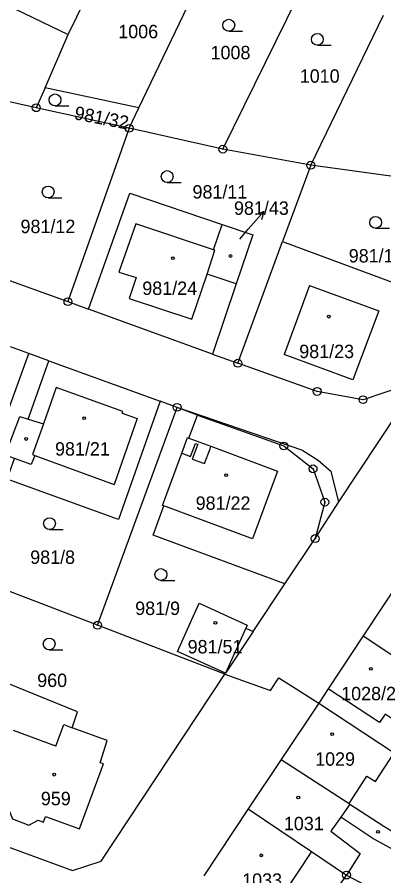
# Model space of a CAD drawing. Extents: x -733394 to -722299, y -1082822 to -1075049.
# Drawn here: x -727679.8 to -727633.3, y -1079471.5 to -1079362.7 of the extents above; entities that cross this region are included whole.
import ezdxf

# ---------------------------------------------------------------- set-up
doc = ezdxf.new("R2010")
doc.units = 0
for name, color, linetype in [('Hranice parcel', 7, 'Continuous'), ('Parcelní čísla', 7, 'Continuous'), ('Pop  PČ popisy', 7, 'Continuous'), ('Vnitřní kresba', 7, 'Continuous'), ('Značky bodu BP', 7, 'Continuous'), ('Značky budov', 7, 'Continuous'), ('Značky kultur', 7, 'Continuous')]:
    doc.layers.add(name, color=color, linetype=linetype)

msp = doc.modelspace()

# ---------------------------------------------------------------- linework, layer by layer
at = {"layer": 'Hranice parcel'}
for p, q in [((-727664.33, -1079374.14), (-727653.91, -1079352.4)), ((-727653.69, -1079379.39), (-727642.86, -1079357.4)), ((-727642.54, -1079381.43), (-727633.29, -1079362.39)), ((-727677.36, -1079374.14), (-727693.75, -1079370.57)), ((-727676.25, -1079371.64), (-727677.36, -1079374.14)), ((-727664.33, -1079374.14), (-727676.25, -1079371.64)), ((-727665.58, -1079376.75), (-727677.36, -1079374.14)), ((-727665.58, -1079376.75), (-727664.33, -1079374.14)), ((-727665.58, -1079376.75), (-727673.34, -1079398.73)), ((-727653.69, -1079379.39), (-727665.58, -1079376.75)), ((-727642.54, -1079381.43), (-727653.69, -1079379.39)), ((-727642.54, -1079381.43), (-727646.11, -1079391.12)), ((-727631.15, -1079382.99), (-727642.54, -1079381.43)), ((-727700.39, -1079388.92), (-727673.34, -1079398.73)), ((-727651.78, -1079406.54), (-727646.11, -1079391.12)), ((-727646.11, -1079391.12), (-727622.81, -1079399.78)), ((-727651.99, -1079396.47), (-727654.99, -1079405.38)), ((-727673.34, -1079398.73), (-727670.72, -1079399.68)), ((-727654.99, -1079405.38), (-727670.72, -1079399.68)), ((-727678.31, -1079405.32), (-727680.65, -1079404.47)), ((-727688.24, -1079432.61), (-727678.31, -1079405.32)), ((-727675.75, -1079406.25), (-727678.31, -1079405.32)), ((-727654.99, -1079405.38), (-727651.78, -1079406.54)), ((-727678.37, -1079413.64), (-727675.75, -1079406.25)), ((-727675.75, -1079406.25), (-727661.64, -1079411.35)), ((-727659.5, -1079412.13), (-727661.64, -1079411.35)), ((-727669.58, -1079439.76), (-727659.5, -1079412.13)), ((-727656.91, -1079413.12), (-727659.5, -1079412.13)), ((-727645.81, -1079434.51), (-727641.97, -1079428.77)), ((-727669.58, -1079439.76), (-727688.24, -1079432.61)), ((-727630.19, -1079432.47), (-727635.87, -1079441.12)), ((-727649.86, -1079440.56), (-727645.81, -1079434.51)), ((-727653.43, -1079445.95), (-727669.58, -1079439.76)), ((-727649.86, -1079440.56), (-727653.36, -1079445.85)), ((-727635.87, -1079441.12), (-727640.35, -1079447.8)), ((-727653.43, -1079445.95), (-727653.36, -1079445.85)), ((-727640.35, -1079447.8), (-727641.52, -1079449.65)), ((-727641.52, -1079449.65), (-727646.3, -1079456.76)), ((-727646.3, -1079456.76), (-727650.5, -1079463.04)), ((-727650.5, -1079463.04), (-727656.12, -1079471.54)), ((-727643.9, -1079480.04), (-727638, -1079471.43)), ((-727638, -1079471.43), (-727630.31, -1079475.47))]:
    msp.add_line(p, q, dxfattribs=at)
for points in [[(-727676.25, -1079371.64), (-727673.3, -1079364.84), (-727668.89, -1079355.78), (-727664.82, -1079347.41)], [(-727670.72, -1079399.68), (-727665.51, -1079384.98), (-727653.79, -1079388.94)], [(-727651.99, -1079396.47), (-727655.7, -1079395.24), (-727654.7, -1079392.22), (-727654.87, -1079392.17), (-727653.79, -1079388.94)], [(-727653.79, -1079388.94), (-727649.89, -1079390.24), (-727651.99, -1079396.47)], [(-727626.35, -1079405.03), (-727630.41, -1079409.3), (-727635.91, -1079411.16), (-727641.73, -1079410.11), (-727651.78, -1079406.54)], [(-727641.97, -1079428.77), (-727638.98, -1079424.11), (-727626.35, -1079405.03)], [(-727661.64, -1079411.35), (-727666.93, -1079426.36), (-727681.05, -1079421.23), (-727680.12, -1079418.6)], [(-727680.12, -1079418.6), (-727681.29, -1079418.18), (-727679.46, -1079413.31), (-727678.37, -1079413.64)], [(-727678.37, -1079413.64), (-727676.45, -1079414.23), (-727677.83, -1079418.13), (-727677.55, -1079418.23), (-727678, -1079419.37), (-727680.12, -1079418.6)], [(-727645.81, -1079434.51), (-727651.33, -1079432.47), (-727662.55, -1079428.33), (-727661.18, -1079424.63), (-727661.34, -1079424.57), (-727658.89, -1079417.94), (-727658.16, -1079415.97), (-727657.99, -1079416.03), (-727656.91, -1079413.12)], [(-727656.91, -1079413.12), (-727645.96, -1079417.03), (-727642.25, -1079419.93), (-727640.75, -1079424.15), (-727641.97, -1079428.77)], [(-727653.36, -1079445.85), (-727659.44, -1079443.09), (-727656.71, -1079436.97), (-727650.59, -1079439.75), (-727650.76, -1079440.13), (-727649.86, -1079440.56)], [(-727635.87, -1079441.12), (-727629.39, -1079445.4), (-727627.47, -1079446.67)], [(-727683.18, -1079467.04), (-727672.77, -1079470.87), (-727669.14, -1079469.67), (-727653.43, -1079445.95)], [(-727653.43, -1079445.95), (-727648.36, -1079447.76), (-727647.66, -1079448.02), (-727646.61, -1079446.43), (-727641.52, -1079449.65)], [(-727683.18, -1079467.04), (-727681.56, -1079462.81), (-727680.89, -1079463.06), (-727680.38, -1079464.32), (-727678.32, -1079465.09), (-727677.1, -1079464.47), (-727676.46, -1079464.71), (-727676.2, -1079464.01), (-727671.89, -1079465.58), (-727668.83, -1079457.32), (-727669.25, -1079457.19), (-727668.36, -1079454.36), (-727672.79, -1079452.75), (-727672.13, -1079450.72), (-727681.2, -1079447.07), (-727687.32, -1079465.52)], [(-727627.47, -1079446.67), (-727630.34, -1079451.01), (-727631.2, -1079452.3), (-727633.12, -1079451.03), (-727633.83, -1079452.11), (-727640.35, -1079447.8)], [(-727641.52, -1079449.65), (-727631.94, -1079455.94), (-727629.52, -1079457.52), (-727622.46, -1079460.84)], [(-727646.3, -1079456.76), (-727637.67, -1079462.38), (-727637.59, -1079462.43), (-727633.27, -1079465.24), (-727629.94, -1079467.28), (-727626.8, -1079468.94)], [(-727650.5, -1079463.04), (-727642.45, -1079468.44), (-727638, -1079471.43)]]:
    msp.add_lwpolyline(points, dxfattribs=at)
at = {"layer": 'Pop  PČ popisy'}
for p, q in [((-727650.46, -1079389.55), (-727648.49, -1079387.29)), ((-727648.49, -1079387.29), (-727649.53, -1079387.71)), ((-727648.49, -1079387.29), (-727648.77, -1079388.37)), ((-727651.55, -1079390.8), (-727650.46, -1079389.55))]:
    msp.add_line(p, q, dxfattribs=at)
at = {"layer": 'Vnitřní kresba'}
for p, q in [((-727687.74, -1079357.97), (-727673.3, -1079364.84)), ((-727664.73, -1079388.88), (-727666.9, -1079395)), ((-727654.87, -1079392.17), (-727664.73, -1079388.88)), ((-727666.9, -1079395), (-727664.7, -1079395.68)), ((-727664.7, -1079395.68), (-727665.56, -1079398.35)), ((-727657.63, -1079400.95), (-727655.7, -1079395.24)), ((-727642.68, -1079396.7), (-727645.9, -1079405.41)), ((-727642.68, -1079396.7), (-727633.89, -1079399.91)), ((-727665.56, -1079398.35), (-727657.63, -1079400.95)), ((-727633.89, -1079399.91), (-727637.2, -1079408.63)), ((-727637.2, -1079408.63), (-727645.9, -1079405.41)), ((-727674.82, -1079409.61), (-727676.45, -1079414.23)), ((-727666.39, -1079412.66), (-727674.82, -1079409.61)), ((-727643.54, -1079417.6), (-727659.5, -1079412.13)), ((-727664.54, -1079413.55), (-727667.49, -1079421.91)), ((-727666.47, -1079412.87), (-727666.39, -1079412.66)), ((-727666.47, -1079412.87), (-727664.54, -1079413.55)), ((-727657.99, -1079416.03), (-727655.2, -1079417.07)), ((-727657.78, -1079418.35), (-727657.17, -1079416.7)), ((-727656.88, -1079416.81), (-727657.57, -1079418.68)), ((-727657.17, -1079416.7), (-727656.88, -1079416.81)), ((-727658.89, -1079417.94), (-727657.78, -1079418.35)), ((-727656, -1079419.23), (-727655.31, -1079417.37)), ((-727655.31, -1079417.37), (-727655.2, -1079417.07)), ((-727655.2, -1079417.07), (-727646.74, -1079420.23)), ((-727643.54, -1079417.6), (-727641.6, -1079418.82)), ((-727677.55, -1079418.23), (-727667.49, -1079421.91)), ((-727657.57, -1079418.68), (-727656, -1079419.23)), ((-727641.6, -1079418.82), (-727639.97, -1079420.28)), ((-727646.74, -1079420.23), (-727649.94, -1079428.82)), ((-727638.98, -1079424.11), (-727639.97, -1079420.28)), ((-727649.94, -1079428.82), (-727661.18, -1079424.63)), ((-727650.76, -1079440.13), (-727653.36, -1079445.85)), ((-727674.87, -1079455.1), (-727673.86, -1079452.36)), ((-727673.86, -1079452.36), (-727672.79, -1079452.75)), ((-727674.87, -1079455.1), (-727680.27, -1079453.11)), ((-727634.33, -1079459.58), (-727631.94, -1079455.94)), ((-727637.67, -1079462.38), (-727635.41, -1079458.9)), ((-727635.41, -1079458.9), (-727634.33, -1079459.58)), ((-727637.59, -1079462.43), (-727638.74, -1079464.11)), ((-727638.74, -1079464.11), (-727640.01, -1079465.87)), ((-727634.68, -1079466.79), (-727638.74, -1079464.11)), ((-727640.01, -1079465.87), (-727636.25, -1079468.68)), ((-727630.74, -1079468.95), (-727634.68, -1079466.79)), ((-727642.45, -1079468.44), (-727648.19, -1079477.05)), ((-727636.25, -1079468.68), (-727638, -1079471.43))]:
    msp.add_line(p, q, dxfattribs=at)
at = {"layer": 'Značky bodu BP'}
for centre, radius in [((-727677.36, -1079374.14), 0.5), ((-727677.36, -1079374.14), 0.0303), ((-727665.58, -1079376.75), 0.5), ((-727665.58, -1079376.75), 0.0303), ((-727653.69, -1079379.39), 0.5), ((-727653.69, -1079379.39), 0.0303), ((-727642.54, -1079381.43), 0.5), ((-727642.54, -1079381.43), 0.0303), ((-727673.34, -1079398.73), 0.5), ((-727673.34, -1079398.73), 0.0303), ((-727651.78, -1079406.54), 0.5), ((-727651.78, -1079406.54), 0.0303), ((-727641.73, -1079410.11), 0.5), ((-727641.73, -1079410.11), 0.0303), ((-727635.91, -1079411.16), 0.5), ((-727635.91, -1079411.16), 0.0303), ((-727659.5, -1079412.13), 0.5), ((-727659.5, -1079412.13), 0.0303), ((-727645.96, -1079417.03), 0.5), ((-727645.96, -1079417.03), 0.0303), ((-727642.25, -1079419.93), 0.5), ((-727642.25, -1079419.93), 0.0303), ((-727640.75, -1079424.15), 0.5), ((-727640.75, -1079424.15), 0.0303), ((-727641.97, -1079428.77), 0.5), ((-727641.97, -1079428.77), 0.0303), ((-727669.58, -1079439.76), 0.5), ((-727669.58, -1079439.76), 0.0303), ((-727638, -1079471.43), 0.5), ((-727638, -1079471.43), 0.0303)]:
    msp.add_circle(centre, radius, dxfattribs=at)
at = {"layer": 'Značky budov'}
for centre in [(-727652.73, -1079392.94), (-727660.05, -1079393.23), (-727640.26, -1079400.63), (-727671.28, -1079413.5), (-727678.65, -1079416.14), (-727653.28, -1079420.72), (-727654.64, -1079439.46), (-727634.93, -1079445.28), (-727639.83, -1079453.58), (-727675.08, -1079458.7), (-727644.12, -1079461.59), (-727634.01, -1079465.96), (-727648.81, -1079468.93)]:
    msp.add_circle(centre, 0.175, dxfattribs=at)
at = {"layer": 'Značky kultur'}
for p, q in [((-727652.94, -1079364.43), (-727651.19, -1079364.43)), ((-727641.7, -1079366.22), (-727639.95, -1079366.22)), ((-727674.98, -1079373.9), (-727673.23, -1079373.9)), ((-727660.75, -1079383.62), (-727659, -1079383.62)), ((-727675.85, -1079385.57), (-727674.1, -1079385.57)), ((-727634.31, -1079389.43), (-727632.56, -1079389.43)), ((-727675.68, -1079427.62), (-727673.93, -1079427.62)), ((-727661.55, -1079434.08), (-727659.8, -1079434.08)), ((-727675.72, -1079442.88), (-727673.97, -1079442.88))]:
    msp.add_line(p, q, dxfattribs=at)
for centre in [(-727652.94, -1079363.68), (-727641.7, -1079365.47), (-727674.98, -1079373.15), (-727660.75, -1079382.87), (-727675.85, -1079384.82), (-727634.31, -1079388.68), (-727675.68, -1079426.87), (-727661.55, -1079433.33), (-727675.72, -1079442.13)]:
    msp.add_circle(centre, 0.75, dxfattribs=at)

# ---------------------------------------------------------------- texts
at = {"layer": 'Parcelní čísla'}
for s, p in [('1006', (-727666.96, -1079365.33)), ('1008', (-727655.25, -1079368)), ('1010', (-727643.93, -1079370.97)), ('981/11', (-727657.54, -1079385.66)), ('981/43', (-727652.28, -1079387.72)), ('981/12', (-727679.36, -1079390.04)), ('981/10', (-727637.72, -1079393.76)), ('981/24', (-727663.91, -1079397.88)), ('981/23', (-727644, -1079405.89)), ('981/21', (-727674.98, -1079418.25)), ('981/22', (-727657.14, -1079425.12)), ('981/8', (-727678.13, -1079431.98)), ('981/9', (-727664.81, -1079438.46)), ('981/51', (-727658.16, -1079443.33)), ('960', (-727677.24, -1079447.59)), ('1028/2', (-727638.68, -1079449.27)), ('1029', (-727641.98, -1079457.57)), ('959', (-727676.78, -1079462.58)), ('1031', (-727645.95, -1079465.75)), ('1033', (-727651.24, -1079472.92))]:
    msp.add_text(s, height=1.7, dxfattribs=at).set_placement(p)
msp.add_text('981/32', height=1.7, rotation=349, dxfattribs=at).set_placement((-727672.64, -1079375.59))

doc.saveas('drawing.dxf')
